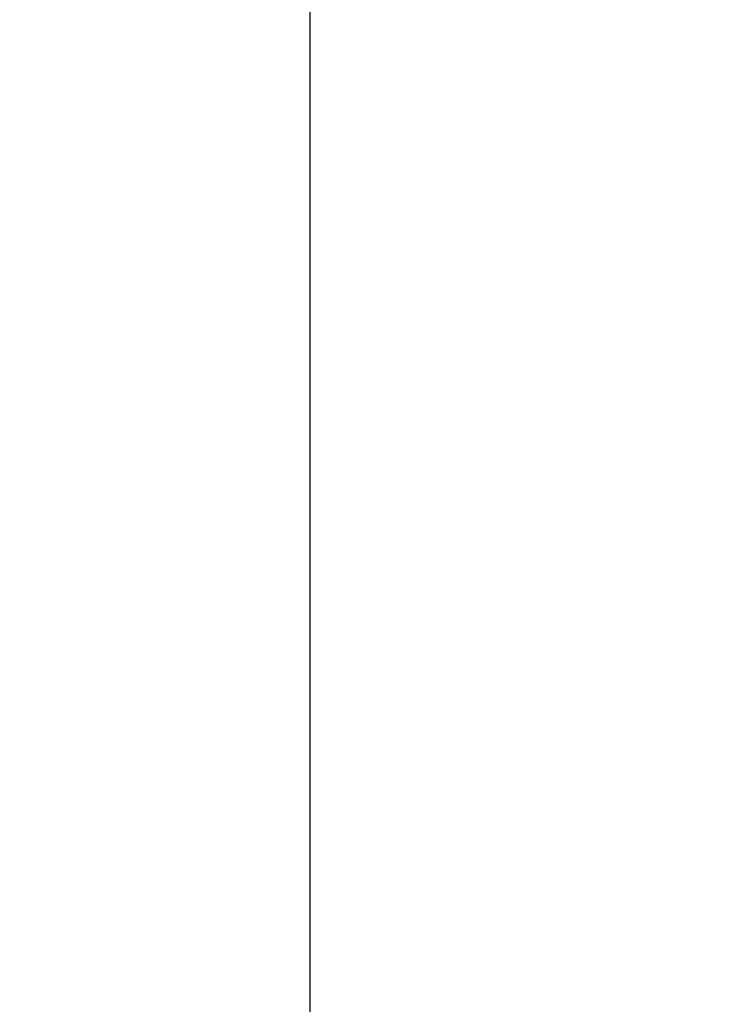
# Model space of a CAD drawing. Header units: inches. Extents: x 0 to 227, y 0 to 147.
# Tile 274 of 285: x 113.31 to 117.52, y 99.34 to 105.27. Entities that reach past the tile are written whole.
import ezdxf

# ---------------------------------------------------------------- set-up
doc = ezdxf.new("R2010")
doc.units = ezdxf.units.IN
doc.header["$LTSCALE"] = 12.466667
doc.header["$MEASUREMENT"] = 0
doc.layers.get('0').update_dxf_attribs({"linetype": 'CONTINUOUS'})
doc.layers.add('DIMENSIONS', color=7, linetype='CONTINUOUS')
doc.styles.get("Standard").update_dxf_attribs({"font": 'arial.ttf'})
doc.dimstyles.new('DIMSTYLE_1', dxfattribs={"dimtxt": 1, "dimasz": 1.333333, "dimexe": 0.09, "dimexo": 0.07, "dimgap": 0.0375, "dimtad": 0, "dimtih": 1, "dimtoh": 1, "dimzin": 4, "dimdsep": 46, "dimtxsty": 'Standard', "dimblk": '_FILLED', "dimblk1": '_FILLED', "dimblk2": '_FILLED', "dimcen": 0.09, "dimadec": 3, "dimazin": 1, "dimtfac": 1, "dimtdec": 3, "dimtofl": 0, "dimtmove": 0, "dimatfit": 3, "dimldrblk": '_FILLED', "dimfxl": 0, "dimtolj": 1, "dimtzin": 4, "dimarcsym": 0})

# ---------------------------------------------------------------- blocks, each defined once
blk = doc.blocks.new('_FILLED')
at = {"color": 0, "linetype": 'ByBlock'}
blk.add_solid([(0, 0), (-1, 0.2), (-1, -0.2)], dxfattribs=at)
blk = doc.blocks.new('*D12')
at = {"layer": 'DIMENSIONS', "color": 2, "linetype": 'Continuous'}
for p, q in [((118.347, 108.1593), (113.854, 108.1593)), ((115.054, 108.1593), (115.054, 73.1593)), ((115.054, 36.1593), (115.054, 71.1593)), ((118.358, 36.1593), (113.854, 36.1593))]:
    blk.add_line(p, q, dxfattribs=at)
at = {"layer": 'DIMENSIONS', "color": 2, "linetype": 'Continuous', "xscale": 1.3333333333, "yscale": 1.3333333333, "zscale": 1.3333333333}
for p, rotation in [((115.054, 108.1593), 90), ((115.054, 36.1593), 270)]:
    blk.add_blockref('_FILLED', p, dxfattribs=dict(at, rotation=rotation))
at = {"layer": 'DIMENSIONS', "color": 2, "linetype": 'Continuous', "insert": (115.054, 72.6593), "char_height": 1, "width": 3.494424, "attachment_point": 2, "line_spacing_factor": 0.9}
blk.add_mtext('72.00', dxfattribs=at)

msp = doc.modelspace()

# ---------------------------------------------------------------- dimensions: what is measured, and where the dimension line sits
at = {"layer": 'DIMENSIONS', "color": 2, "linetype": 'Continuous'}
dim = msp.add_linear_dim(base=(115.054, 108.1593), p1=(118.428, 36.1593), p2=(118.417, 108.1593), angle=90, dimstyle='DIMSTYLE_1', dxfattribs=at)
dim.commit()
dim.dimension.update_dxf_attribs({"geometry": '*D12', "text_midpoint": (115.0538, 72.1537), "dimtype": 160})

doc.saveas('drawing.dxf')
